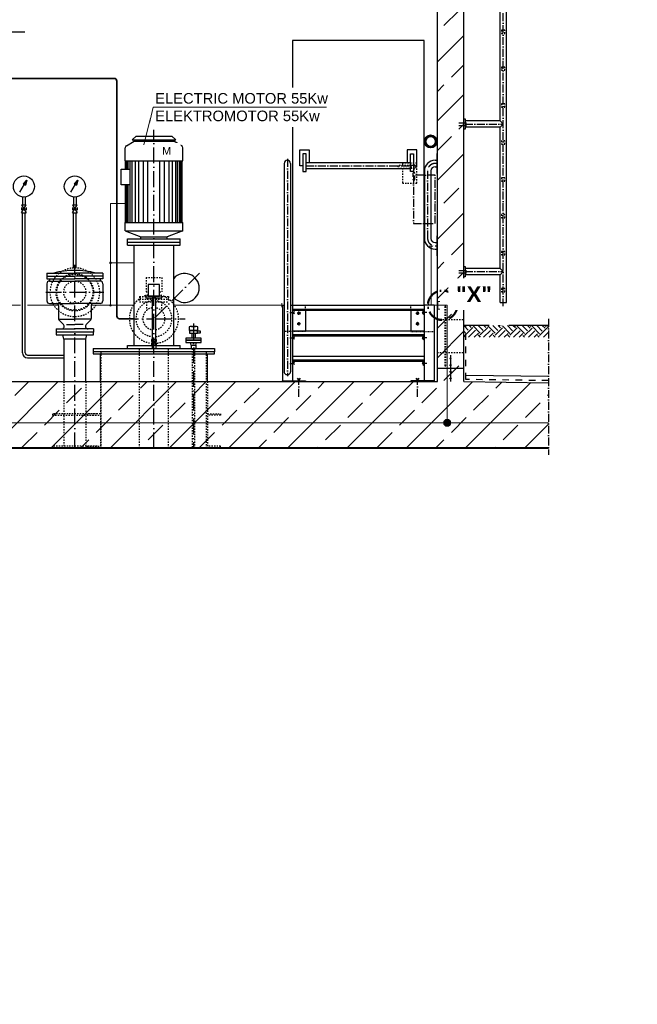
# Model space of a CAD drawing. Header units: millimetres. Extents: x 2605 to 1198744, y 17680 to 73723.
# Tile 616 of 656: x 69999 to 74684, y 46691 to 54161. Entities that reach past the tile are written whole.
import ezdxf

# ---------------------------------------------------------------- set-up
doc = ezdxf.new("R2010")
doc.units = ezdxf.units.MM
doc.linetypes.add('ACAD_ISO10W100', pattern=[18, 12, -3, 0, -3])
doc.linetypes.add('JIS_02_1.0', pattern=[2, 1, -1])
for name, color, linetype, lineweight in [('Beschriftung', 7, 'Continuous', 9), ('elektro Installation', 7, 'Continuous', 35), ('Verz. Bandstahl 30x3_5mm auf Putz', 1, 'GRENZE2', 18), ('Verz. Bandstahl 30x3_5mm im Beton', 5, 'GRENZE1', 18)]:
    doc.layers.add(name, color=color, linetype=linetype, lineweight=lineweight)
doc.styles.add('LBB3.5M1000', font='isocp.shx', dxfattribs={"height": 3.5})
doc.linetypes.add('GRENZE1', pattern='A,6.35,-2.54,[133,ltypeshp.shx,S=2.54,R=0,X=-2.54,Y=0],-2.54,25.4', length=36.83)
doc.linetypes.add('GRENZE2', pattern='A,6.35,-2.54,[132,ltypeshp.shx,S=2.54,R=0,X=-2.54,Y=0],-2.54,25.4', length=36.83)
pattern_1 = [(45, (83825.2, 48335.6), (-224.5064, 224.5064), []), (45, (84049.72, 48335.6), (-224.5064, 224.5064), [158.75, -79.375])]

msp = doc.modelspace()

# ---------------------------------------------------------------- hatches: boundary and pattern name
h = msp.add_hatch()
h.set_pattern_fill('ANSI33', color=256, scale=50, style=0)
h.set_pattern_definition(pattern_1)
h.paths.add_polyline_path([(73367.09828, 54327.64022), (73327.09828, 54327.64022), (73327.09828, 54337.64543), (73207.09828, 54337.64543), (73207.09828, 54327.64022), (73167.09828, 54327.64022), (73167.09828, 51885.38512), (73222.70768, 51885.38512), (73222.70768, 51985.38512), (73232.70768, 51985.38512), (73232.70768, 51885.38512), (73367.09828, 51885.38512)])
h.paths.add_polyline_path([(73232.70768, 51985.38512), (73222.70768, 51985.38512), (73222.70768, 51885.38512), (73222.70768, 51535.38512), (73232.70768, 51535.38512)])
h.paths.add_polyline_path([(73222.70768, 51885.38512), (73167.09828, 51885.38512), (73167.09828, 51635.38512), (73222.70768, 51635.38512)])
h.paths.add_polyline_path([(73367.09828, 51885.38512), (73232.70768, 51885.38512), (73232.70768, 51635.38512), (73367.09828, 51635.38512)])
h.paths.add_polyline_path([(73367.09828, 51635.38512), (73232.70768, 51635.38512), (73232.70768, 51535.38512), (73222.70768, 51535.38512), (73222.70768, 51635.38512), (73167.09828, 51635.38512), (73167.09828, 51515.38512), (73267.09828, 51515.38512), (73267.09828, 51535.55806, -0.4142135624), (73262.09828, 51540.55806, -0.4142135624), (73267.09828, 51545.55806), (73267.09828, 51585.55806, -0.4142135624), (73262.09828, 51590.55806, -1), (73272.09828, 51590.55806, -0.4142135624), (73267.09828, 51585.55806), (73267.09828, 51545.55806, -0.4142135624), (73272.09828, 51540.55806, -0.4142135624), (73267.09828, 51535.55806), (73267.09828, 51515.38512), (73367.09828, 51515.38512)])
h = msp.add_hatch()
h.set_pattern_fill('EARTH', color=256, scale=12.5, angle=44.35504661, style=0)
h.set_pattern_definition([(44.355, (74729.56, 48233.28), (1.2636, 112.2461), [79.375, -79.375]), (44.355, (74708.75, 48254.56), (1.2636, 112.2461), [79.375, -79.375]), (44.355, (74687.94, 48275.85), (1.2636, 112.2461), [79.375, -79.375]), (134.355, (74688.096, 48289.88), (-112.2461, 1.2636), [79.375, -79.375]), (134.355, (74709.38, 48310.69), (-112.2461, 1.2636), [79.375, -79.375]), (134.355, (74730.66, 48331.495), (-112.2461, 1.2636), [79.375, -79.375])])
h.paths.add_polyline_path([(74010.60744, 51842.05044), (73369.33018, 51842.05044), (73369.33018, 51752.45704), (74010.60744, 51752.45704)])
h = msp.add_hatch()
h.set_pattern_fill('ANSI33', color=256, scale=50, style=0)
h.set_pattern_definition([(45, (168616.8, 89515.16), (-224.5064, 224.5064), []), (45, (168841.3, 89515.16), (-224.5064, 224.5064), [158.75, -79.375])])
h.paths.add_polyline_path([(73272.09828, 51590.55806, -1), (73262.09828, 51590.55806, -1)], flags=17)
h = msp.add_hatch()
h.set_pattern_fill('ANSI33', color=256, scale=50, style=0)
h.set_pattern_definition([(45, (168616.8, 89465.16), (-224.5064, 224.5064), []), (45, (168841.3, 89465.16), (-224.5064, 224.5064), [158.75, -79.375])])
h.paths.add_polyline_path([(73272.09828, 51540.55806, -1), (73262.09828, 51540.55806, -1)], flags=17)
h = msp.add_hatch()
h.set_pattern_fill('ANSI33', color=256, scale=50, style=0)
h.set_pattern_definition(pattern_1)
h.paths.add_polyline_path([(64513.43342, 50915.38512), (64513.43342, 51406.65018), (65167.09828, 51415.38512), (65167.09828, 51515.38512), (65367.09828, 51515.38512), (65367.09828, 51415.38512), (73167.09828, 51415.38512), (73167.09828, 51515.38512), (73367.09828, 51515.38512), (73367.09828, 51415.38512), (74010.60744, 51406.78589), (74010.60744, 50915.38512)])
h = msp.add_hatch()
h.set_pattern_fill('ANSI33', color=256, scale=50, style=0)
h.set_pattern_definition([(45, (168616.8, 89414.82), (-224.5064, 224.5064), []), (45, (168841.3, 89414.82), (-224.5064, 224.5064), [158.75, -79.375])])
h.paths.add_polyline_path([(73272.09828, 51490.21219, -1), (73262.09828, 51490.21219, -1)], flags=17)
h = msp.add_hatch()
h.set_pattern_fill('ANSI33', color=256, scale=50, style=0)
h.set_pattern_definition([(45, (168616.8, 89364.82), (-224.5064, 224.5064), []), (45, (168841.3, 89364.82), (-224.5064, 224.5064), [158.75, -79.375])])
h.paths.add_polyline_path([(73272.09828, 51440.21219, -1), (73262.09828, 51440.21219, -1)], flags=17)
at = {"layer": 'Verz. Bandstahl 30x3_5mm auf Putz'}
h = msp.add_hatch(color=256, dxfattribs=at)
h.dxf.hatch_style = 1
edge = h.paths.add_edge_path()
edge.add_arc((70687.96776, 52316.84972), 6.01999, 0, 360)
h = msp.add_hatch(color=256, dxfattribs=at)
h.dxf.hatch_style = 1
edge = h.paths.add_edge_path()
edge.add_arc((70687.96776, 51994.38512), 6.01999, 0, 360)
at = {"layer": 'Verz. Bandstahl 30x3_5mm im Beton'}
h = msp.add_hatch(color=256, dxfattribs=at)
h.dxf.hatch_style = 1
edge = h.paths.add_edge_path()
edge.add_arc((73241.93547, 51102.70919), 26.4653, 0, 360)

# ---------------------------------------------------------------- linework, layer by layer
for p, q in [((73691.24828, 52015.38642), (73691.24828, 55618.0355)), ((73642.94828, 53393.70174), (73642.94828, 54535.48499)), ((73167.09828, 51415.38512), (73167.09828, 54327.64022)), ((73367.09828, 51415.38512), (73367.09828, 54327.64022)), ((72067.09828, 54004.38512), (72067.09828, 53647.02912)), ((73067.09828, 54004.38512), (72067.09828, 54004.38512)), ((73067.09828, 51994.38512), (73067.09828, 54004.38512)), ((73367.09828, 53409.55174), (73377.09828, 53409.55174)), ((73377.09828, 53409.55174), (73377.09828, 53329.55174)), ((72067.09828, 53345.99848), (72067.09828, 51994.38512)), ((73642.94828, 53393.70174), (73377.09828, 53393.70174)), ((73642.94828, 53345.40174), (73377.09828, 53345.40174)), ((73642.94828, 53393.70174), (73667.09828, 53369.55174)), ((73667.09828, 53369.55174), (73642.94828, 53345.40174)), ((73642.94828, 52273.70174), (73642.94828, 53345.40174)), ((73377.09828, 53329.55174), (73367.09828, 53329.55174)), ((73167.09828, 53145.24573), (73162.09828, 53145.24573)), ((73162.09828, 53145.24573), (73162.09828, 52995.24573)), ((72005.45889, 53070.24573), (72005.45889, 51489.56392)), ((72053.73767, 53070.24573), (72053.73767, 51489.56392)), ((73149.94828, 53094.38512), (73162.09828, 53094.38512)), ((73149.94828, 53046.09573), (73162.09828, 53046.09573)), ((73068.80889, 53013.24573), (73068.80889, 52502.38512)), ((73117.09828, 53013.24573), (73117.09828, 52502.38512)), ((73162.09828, 52995.24573), (73167.09828, 52995.24573)), ((73167.09828, 52520.38512), (73162.09828, 52520.38512)), ((73162.09828, 52520.38512), (73162.09828, 52370.38512)), ((73149.94828, 52469.53512), (73162.09828, 52469.53512)), ((73149.94828, 52421.24573), (73162.09828, 52421.24573)), ((73162.09828, 52370.38512), (73167.09828, 52370.38512)), ((73367.09828, 52289.55174), (73377.09828, 52289.55174)), ((73377.09828, 52289.55174), (73377.09828, 52209.55174)), ((73642.94828, 52273.70174), (73377.09828, 52273.70174)), ((73642.94828, 52225.40174), (73377.09828, 52225.40174)), ((73642.94828, 52273.70174), (73667.09828, 52249.55174)), ((73667.09828, 52249.55174), (73642.94828, 52225.40174)), ((73642.94828, 52015.38642), (73642.94828, 52225.40174)), ((73377.09828, 52209.55174), (73367.09828, 52209.55174)), ((71992.09828, 51994.38512), (72005.45889, 51994.38512)), ((71992.09828, 51994.38512), (71992.09828, 51420.38512)), ((72053.73767, 51994.38512), (72067.09828, 51994.38512)), ((72067.09828, 51994.38512), (72067.09828, 51415.38512)), ((72067.09828, 51994.38512), (73067.09828, 51994.38512)), ((73067.09828, 51994.38512), (73067.09828, 51415.38512)), ((73142.09828, 51994.38512), (73067.09828, 51994.38512)), ((73142.09828, 51994.38512), (73142.09828, 51420.38512)), ((73642.94828, 52015.38642), (73691.24828, 52015.38642)), ((73067.09828, 51963.58128), (72067.09828, 51963.58128)), ((73067.09828, 51954.38512), (72067.09828, 51954.38512)), ((70332.94828, 51736.38512), (70325.09828, 51769.38512)), ((70501.24828, 51736.38512), (70509.09828, 51769.38512)), ((71285.09828, 51832.03241), (71285.09828, 51803.97943)), ((71285.09828, 51803.97943), (71317.09828, 51803.97943)), ((71290.19828, 51782.25056), (71343.99828, 51782.25056)), ((71301.09828, 51833.97198), (71333.09828, 51833.97198)), ((71303.64828, 51782.25056), (71303.64828, 51745.38512)), ((71317.09828, 51832.03241), (71317.09828, 51803.97943)), ((71317.09828, 51803.97943), (71349.09828, 51803.97943)), ((71330.54828, 51782.25056), (71330.54828, 51745.38512)), ((71349.09828, 51803.97943), (71349.09828, 51832.03241)), ((72067.09828, 51801.38512), (73067.09828, 51801.38512)), ((73067.09828, 51770.58128), (72067.09828, 51770.58128)), ((71003.64828, 51708.87325), (71030.54828, 51708.87325)), ((71003.64828, 51692.9072), (71003.64828, 51666.38512)), ((71007.86068, 51719.73769), (71007.86068, 51733.76418)), ((71007.86068, 51693.87698), (71007.86068, 51707.90347)), ((71026.33589, 51733.76418), (71026.33589, 51719.73769)), ((71026.33589, 51707.90347), (71026.33589, 51693.87698)), ((71030.54828, 51692.9072), (71030.54828, 51666.38512)), ((71300.24828, 51691.38512), (71294.59828, 51713.38512)), ((71300.24828, 51691.38512), (71333.94828, 51691.38512)), ((71300.24828, 51691.38512), (71300.24828, 51666.38512)), ((71333.94828, 51691.38512), (71339.59828, 51713.38512)), ((71333.94828, 51691.38512), (71333.94828, 51666.38512)), ((73067.09828, 51761.38512), (72067.09828, 51761.38512)), ((70611.09828, 51415.38512), (70611.09828, 51627.38512)), ((71423.09828, 51415.38512), (71423.09828, 51627.38512)), ((73267.09828, 51615.38512), (73267.09828, 51595.55806)), ((72067.09828, 51608.38512), (73067.09828, 51608.38512)), ((73067.09828, 51577.58128), (72067.09828, 51577.58128)), ((73067.09828, 51568.38512), (72067.09828, 51568.38512)), ((73267.09828, 51585.55806), (73267.09828, 51545.55806)), ((73367.09828, 51515.38512), (73167.09828, 51515.38512)), ((73267.09828, 51535.55806), (73267.09828, 51495.21219)), ((73267.09828, 51485.21219), (73267.09828, 51445.21219)), ((65367.09828, 51415.38512), (73167.09828, 51415.38512)), ((73267.09828, 51435.21219), (73267.09828, 51415.38512)), ((73367.09828, 51415.38512), (74010.60744, 51406.78589)), ((73383.42581, 51465.1714), (74010.60744, 51456.79036)), ((64513.43342, 50915.38512), (74010.60744, 50915.38512)), ((64513.43342, 50910.38512), (74010.60744, 50910.38512))]:
    msp.add_line(p, q)
at = {"linetype": 'ACAD_ISO10W100', "ltscale": 5}
for p, q in [((73667.09828, 51987.14629), (73667.09828, 54535.48499)), ((73329.95953, 53379.55174), (73389.02068, 53379.55174)), ((73329.95953, 53359.55174), (73389.02068, 53359.55174)), ((73377.09828, 53369.55174), (73667.09828, 53369.55174)), ((72029.59828, 53104.38512), (72029.59828, 51457.46667)), ((72171.50116, 53053.29057), (72962.69541, 53053.29057)), ((73162.09828, 53070.24573), (73149.94828, 53070.24573)), ((73092.94828, 53013.24573), (73092.94828, 52502.38512)), ((73149.94828, 52445.38512), (73162.09828, 52445.38512)), ((73329.95953, 52259.55174), (73389.02068, 52259.55174)), ((73329.95953, 52239.55174), (73389.02068, 52239.55174)), ((73377.09828, 52249.55174), (73667.09828, 52249.55174)), ((72047.03207, 51939.38512), (72081.54132, 51939.38512)), ((72083.10182, 51945.73802), (72072.09828, 51939.38512)), ((72072.09828, 51939.38512), (72083.10182, 51933.03223)), ((73051.09474, 51945.73802), (73062.09828, 51939.38512)), ((73062.09828, 51939.38512), (73051.09474, 51933.03223)), ((73087.16449, 51939.38512), (73052.65525, 51939.38512)), ((74010.60744, 51892.05174), (74010.60744, 50860.38512)), ((72047.03207, 51746.38512), (72081.54132, 51746.38512)), ((72083.10182, 51752.73802), (72072.09828, 51746.38512)), ((72072.09828, 51746.38512), (72083.10182, 51740.03223)), ((73051.09474, 51752.73802), (73062.09828, 51746.38512)), ((73062.09828, 51746.38512), (73051.09474, 51740.03223)), ((73087.16449, 51746.38512), (73052.65525, 51746.38512)), ((72047.03207, 51553.38512), (72081.54132, 51553.38512)), ((72083.10182, 51559.73802), (72072.09828, 51553.38512)), ((72072.09828, 51553.38512), (72083.10182, 51547.03223)), ((73051.09474, 51559.73802), (73062.09828, 51553.38512)), ((73062.09828, 51553.38512), (73051.09474, 51547.03223)), ((73087.16449, 51553.38512), (73052.65525, 51553.38512)), ((72104.39249, 51442.39221), (72117.09828, 51420.38512)), ((72117.09828, 51420.38512), (72129.80408, 51442.39221)), ((72117.09828, 51300.573), (72117.09828, 51439.27119)), ((73004.39249, 51442.39221), (73017.09828, 51420.38512)), ((73017.09828, 51420.38512), (73029.80408, 51442.39221)), ((73017.09828, 51300.573), (73017.09828, 51439.27119))]:
    msp.add_line(p, q, dxfattribs=at)
at = {"linetype": 'ACAD_ISO10W100', "ltscale": 10}
for p, q in [((70038.69706, 54065.38512), (69734.09828, 54065.38512)), ((71017.09828, 50910.38512), (71017.09828, 53326.38512)), ((70417.09828, 51873.45705), (70417.09828, 52301.88512)), ((71363.44901, 52238.73586), (71017.09828, 51892.38512)), ((70197.1702, 52093.38512), (70637.02636, 52093.38512)), ((70780.59828, 51892.38512), (71003.64828, 51892.38512)), ((71030.54828, 51892.38512), (71253.59828, 51892.38512)), ((71317.09828, 51855.47053), (71317.09828, 50910.38512)), ((70417.09828, 50910.38512), (70417.09828, 51820.2135)), ((71017.09828, 50910.38512), (71017.09828, 51450.90456))]:
    msp.add_line(p, q, dxfattribs=at)
at = {"linetype": 'Continuous', "ltscale": 10}
for p, q in [((70882.09828, 53276.38512), (70852.09828, 53249.38512)), ((70882.09828, 53276.38512), (71152.09828, 53276.38512)), ((71152.09828, 53276.38512), (71182.09828, 53249.38512)), ((70798.09828, 53089.38512), (70798.09828, 53188.00102)), ((70808.09828, 53205.32152), (70867.09828, 53239.38512)), ((70852.09828, 53249.38512), (71182.09828, 53249.38512)), ((70867.09828, 53239.38512), (70867.09828, 53249.38512)), ((70867.09828, 53239.38512), (71167.09828, 53239.38512)), ((71167.09828, 53239.38512), (71167.09828, 53249.38512)), ((71226.09828, 53205.32152), (71167.09828, 53239.38512)), ((71236.09828, 53089.38512), (71236.09828, 53188.00092)), ((70798.09828, 53089.38512), (71236.09828, 53089.38512)), ((70802.09828, 53027.50062), (70802.09828, 53089.38512)), ((70807.09828, 53027.50062), (70807.09828, 53089.38512)), ((70814.59828, 53027.50062), (70814.59828, 53089.38512)), ((70822.09828, 53027.50062), (70822.09828, 53089.38512)), ((70837.09828, 52623.38512), (70837.09828, 53089.38512)), ((70852.09828, 52623.38512), (70852.09828, 53089.38512)), ((70877.09828, 52623.38512), (70877.09828, 53089.38512)), ((70902.09828, 52623.38512), (70902.09828, 53089.38512)), ((70937.09828, 52623.38512), (70937.09828, 53089.38512)), ((70972.09828, 52623.38512), (70972.09828, 53089.38512)), ((71062.09828, 52623.38512), (71062.09828, 53089.38512)), ((71097.09828, 52623.38512), (71097.09828, 53089.38512)), ((71132.09828, 52623.38512), (71132.09828, 53089.38512)), ((71157.09828, 52623.38512), (71157.09828, 53089.38512)), ((71182.09828, 52623.38512), (71182.09828, 53089.38512)), ((71197.09828, 52623.38512), (71197.09828, 53089.38512)), ((71212.09828, 52623.38512), (71212.09828, 53089.38512)), ((71219.59828, 52623.38512), (71219.59828, 53089.38512)), ((71227.09828, 52623.38512), (71227.09828, 53089.38512)), ((71232.09828, 52623.38512), (71232.09828, 53089.38512)), ((70802.09828, 52623.38512), (70802.09828, 52907.68041)), ((70807.09828, 52623.38512), (70807.09828, 52907.68041)), ((70814.59828, 52623.38512), (70814.59828, 52907.68041)), ((70822.09828, 52623.38512), (70822.09828, 52907.68041)), ((70798.09828, 52558.38512), (70798.09828, 52623.38512)), ((70798.09828, 52623.38512), (71236.09828, 52623.38512)), ((71236.09828, 52558.38512), (71236.09828, 52623.38512)), ((70798.09828, 52558.38512), (71236.09828, 52558.38512)), ((70798.09828, 52558.38512), (70917.09828, 52514.38512)), ((70917.09828, 52498.38512), (70917.09828, 52514.38512)), ((70917.09828, 52514.38512), (71117.09828, 52514.38512)), ((71236.09828, 52558.38512), (71117.09828, 52514.38512)), ((71117.09828, 52498.38512), (71117.09828, 52514.38512)), ((70817.09828, 52498.38512), (71217.09828, 52498.38512)), ((70817.09828, 52450.38512), (70817.09828, 52498.38512)), ((70817.09828, 52474.38512), (71217.09828, 52474.38512)), ((70817.09828, 52450.38512), (71217.09828, 52450.38512)), ((70867.09828, 51690.38512), (70867.09828, 52450.38512)), ((71167.09828, 51690.38512), (71167.09828, 52450.38512)), ((71217.09828, 52450.38512), (71217.09828, 52498.38512)), ((70204.59828, 52238.38512), (70204.59828, 52194.38512)), ((70204.59828, 52238.38512), (70417.09828, 52238.38512)), ((70204.59828, 52216.38512), (70417.09828, 52216.38512)), ((70629.59828, 52238.38512), (70417.09828, 52238.38512)), ((70629.59828, 52216.38512), (70417.09828, 52216.38512)), ((70629.59828, 52238.38512), (70629.59828, 52194.38512)), ((70204.59828, 52194.38512), (70417.09828, 52194.38512)), ((70204.59828, 52158.38512), (70204.59828, 52028.38512)), ((70224.59828, 52194.38512), (70224.59828, 52178.38512)), ((70224.59828, 52178.38512), (70417.09828, 52178.38512)), ((70629.59828, 52194.38512), (70417.09828, 52194.38512)), ((70609.59828, 52178.38512), (70417.09828, 52178.38512)), ((70609.59828, 52194.38512), (70609.59828, 52178.38512)), ((70629.59828, 52158.38512), (70629.59828, 52028.38512)), ((70224.59828, 52008.38512), (70417.09828, 52008.38512)), ((70292.09828, 51993.38512), (70292.09828, 51894.59832)), ((70609.59828, 52008.38512), (70417.09828, 52008.38512)), ((70542.09828, 51993.38512), (70542.09828, 51894.59832)), ((70330.95608, 51849.52722), (70296.49168, 51883.99172)), ((70301.25318, 51889.99902), (70417.09828, 51889.99902)), ((70353.88858, 51848.38512), (70417.09828, 51848.38512)), ((70532.94338, 51889.99902), (70417.09828, 51889.99902)), ((70480.30798, 51848.38512), (70417.09828, 51848.38512)), ((70503.24048, 51849.52722), (70537.70488, 51883.99172)), ((70274.59828, 51815.38512), (70274.59828, 51791.38512)), ((70274.59828, 51815.38512), (70417.09828, 51815.38512)), ((70559.59828, 51815.38512), (70417.09828, 51815.38512)), ((70559.59828, 51815.38512), (70559.59828, 51791.38512)), ((70817.09828, 51690.38512), (71003.64828, 51690.38512)), ((70817.09828, 51666.38512), (70817.09828, 51690.38512)), ((71030.54828, 51690.38512), (71217.09828, 51690.38512)), ((71217.09828, 51666.38512), (71217.09828, 51690.38512)), ((70058.59828, 51617.26442), (70330.59828, 51617.26442)), ((70557.09828, 51666.38512), (70557.09828, 51642.38512)), ((70557.09828, 51666.38512), (71477.09828, 51666.38512)), ((71477.09828, 51666.38512), (71477.09828, 51642.38512)), ((70058.59828, 51595.96442), (70330.59828, 51595.96442))]:
    msp.add_line(p, q, dxfattribs=at)
at = {"linetype": 'JIS_02_1.0', "ltscale": 10}
for p, q in [((72987.09828, 53054.38512), (72867.09828, 53054.38512)), ((72867.09828, 53054.38512), (72867.09828, 53034.38512)), ((72867.09828, 53034.38512), (72987.09828, 53034.38512)), ((70957.09828, 52205.38512), (70957.09828, 52095.38512)), ((70957.09828, 52205.38512), (71077.09828, 52205.38512)), ((71077.09828, 52205.38512), (71077.09828, 52095.38512)), ((70957.09828, 52095.38512), (70974.07908, 52095.38512)), ((71060.11749, 52095.38512), (71077.09828, 52095.38512)), ((70907.09828, 52060.38512), (70956.78562, 52060.38512)), ((70907.09828, 52060.38512), (70907.09828, 52020.38512)), ((70907.09828, 52040.38512), (71003.64828, 52040.38512)), ((70907.09828, 52020.38512), (71003.64828, 52020.38512)), ((70959.94828, 52020.38512), (70959.94828, 51954.15162)), ((71030.54828, 52040.38512), (71127.09828, 52040.38512)), ((71030.54828, 52020.38512), (71127.09828, 52020.38512)), ((71074.24828, 52020.38512), (71074.24828, 51954.15162)), ((71077.41094, 52060.38512), (71127.09828, 52060.38512)), ((71127.09828, 52060.38512), (71127.09828, 52020.38512)), ((73167.09828, 51885.38512), (73222.70768, 51885.38512)), ((73232.70768, 51885.38512), (73367.09828, 51885.38512)), ((70617.09828, 50910.38512), (70617.09828, 51642.38512)), ((70907.54828, 50910.38512), (70907.54828, 51666.38512)), ((71126.64828, 50910.38512), (71126.64828, 51666.38512)), ((71417.09828, 50910.38512), (71417.09828, 51642.38512)), ((73167.09828, 51635.38512), (73222.70768, 51635.38512)), ((73232.70768, 51635.38512), (73367.09828, 51635.38512)), ((70332.94828, 51415.38512), (70332.94828, 50910.38512)), ((70501.24828, 51415.38512), (70501.24828, 50910.38512)), ((70611.09828, 51415.38512), (70611.09828, 50915.38512)), ((71423.09828, 51415.38512), (71423.09828, 50915.38512))]:
    msp.add_line(p, q, dxfattribs=at)
at = {"linetype": 'Continuous', "lineweight": -2, "ltscale": 10}
for p, q in [((70000.43398, 52853.26637), (70053.31058, 52944.85117)), ((70053.31058, 52944.85117), (70025.54928, 52917.09067)), ((70025.54928, 52917.09067), (70043.14958, 52906.92897)), ((70053.31058, 52944.85117), (70043.14958, 52906.92897)), ((70386.93398, 52853.26637), (70439.81058, 52944.85117)), ((70439.81058, 52944.85117), (70412.04928, 52917.09067)), ((70412.04928, 52917.09067), (70429.64958, 52906.92897)), ((70439.81058, 52944.85117), (70429.64958, 52906.92897)), ((70019.94828, 52816.09717), (70019.94828, 52755.38537)), ((70041.24828, 52816.09717), (70041.24828, 52755.38537)), ((70406.44828, 52816.09717), (70406.44828, 52755.38537)), ((70427.74828, 52816.09717), (70427.74828, 52755.38537)), ((70012.59828, 52755.38537), (70048.59828, 52695.38537)), ((70012.59828, 52695.38537), (70048.59828, 52755.38537)), ((70012.59828, 52755.38537), (70048.59828, 52755.38537)), ((70399.09828, 52755.38537), (70435.09828, 52695.38537)), ((70399.09828, 52695.38537), (70435.09828, 52755.38537)), ((70399.09828, 52755.38537), (70435.09828, 52755.38537)), ((70012.59828, 52735.38517), (70012.59828, 52715.38567)), ((70012.59828, 52725.38537), (70048.59828, 52725.38537)), ((70012.59828, 52695.38537), (70048.59828, 52695.38537)), ((70019.94828, 51634.61442), (70019.94828, 52695.38537)), ((70041.24828, 51634.61442), (70041.24828, 52695.38537)), ((70048.59828, 52735.38517), (70048.59828, 52715.38567)), ((70399.09828, 52735.38517), (70399.09828, 52715.38567)), ((70399.09828, 52725.38537), (70435.09828, 52725.38537)), ((70399.09828, 52695.38537), (70435.09828, 52695.38537)), ((70406.44828, 52279.58079), (70406.44828, 52695.38537)), ((70427.74828, 52279.58079), (70427.74828, 52695.38537)), ((70435.09828, 52735.38517), (70435.09828, 52715.38567))]:
    msp.add_line(p, q, dxfattribs=at)
at = {"linetype": 'JIS_02_1.0', "ltscale": 5}
for p, q in [((72167.09828, 51954.38512), (72167.09828, 51994.38512)), ((72967.09828, 51954.38512), (72967.09828, 51994.38512)), ((72067.09828, 51794.38512), (71992.09828, 51794.38512)), ((73067.09828, 51794.38512), (73142.09828, 51794.38512))]:
    msp.add_line(p, q, dxfattribs=at)
at = {"linetype": 'JIS_02_1.0', "ltscale": 25}
for p, q in [((72129.9535, 51934.38512), (72104.24306, 51934.38512)), ((72117.09828, 51921.52991), (72117.09828, 51947.24034)), ((73004.24306, 51934.38512), (73029.9535, 51934.38512)), ((73017.09828, 51921.52991), (73017.09828, 51947.24034)), ((72129.9535, 51854.38512), (72104.24306, 51854.38512)), ((72117.09828, 51867.24034), (72117.09828, 51841.52991)), ((73004.24306, 51854.38512), (73029.9535, 51854.38512)), ((73017.09828, 51867.24034), (73017.09828, 51841.52991))]:
    msp.add_line(p, q, dxfattribs=at)
at = {"linetype": 'ACAD_ISO10W100', "ltscale": 25}
msp.add_line((74010.60744, 51842.05174), (73367.09828, 51842.05174), dxfattribs=at)
at = {"linetype": 'JIS_02_1.0', "ltscale": 50}
for p, q in [((73383.42581, 51431.49593), (73383.42581, 51842.05174)), ((74010.60744, 51423.1148), (73383.42581, 51431.49593))]:
    msp.add_line(p, q, dxfattribs=at)
at = {"linetype": 'JIS_02_1.0', "ltscale": 10}
for points in [[(73654.59828, 54057.05174), (73679.59828, 54057.05174), (73679.59828, 54082.05174), (73654.59828, 54082.05174)], [(73654.59828, 53777.05174), (73679.59828, 53777.05174), (73679.59828, 53802.05174), (73654.59828, 53802.05174)], [(73654.59828, 53497.05174), (73679.59828, 53497.05174), (73679.59828, 53522.05174), (73654.59828, 53522.05174)], [(73654.59828, 53217.05174), (73679.59828, 53217.05174), (73679.59828, 53242.05174), (73654.59828, 53242.05174)], [(73654.59828, 52937.05174), (73679.59828, 52937.05174), (73679.59828, 52962.05174), (73654.59828, 52962.05174)], [(73654.59828, 52657.05174), (73679.59828, 52657.05174), (73679.59828, 52682.05174), (73654.59828, 52682.05174)], [(73654.59828, 52377.05174), (73679.59828, 52377.05174), (73679.59828, 52402.05174), (73654.59828, 52402.05174)], [(73654.59828, 52097.05174), (73679.59828, 52097.05174), (73679.59828, 52122.05174), (73654.59828, 52122.05174)], [(73222.70768, 51535.38512), (73232.70768, 51535.38512), (73232.70768, 51985.38512), (73222.70768, 51985.38512)], [(71306.44828, 50910.38512), (71327.74828, 50910.38512), (71327.74828, 51666.38512), (71306.44828, 51666.38512)]]:
    msp.add_lwpolyline(points, close=True, dxfattribs=at)
at = {"lineweight": 35}
msp.add_lwpolyline([(69786.43707, 52866.97219), (69786.43707, 53695.38512, -0.4142135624), (69806.43707, 53715.38512), (70715.59929, 53715.38512, -0.4142135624), (70735.59929, 53695.38512), (70735.59929, 51912.38512, 0.4142135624), (70755.59929, 51892.38512), (70867.09828, 51892.38512)], format="xyb", dxfattribs=at)
for points in [[(72147.35116, 53053.29057), (72123.20116, 53053.29057), (72123.20116, 53174.04057), (72195.65116, 53174.04057), (72195.65116, 53077.43945)], [(72986.84541, 53053.29057), (73010.99541, 53053.29057), (73010.99541, 53174.04057), (72938.54541, 53174.04057), (72938.54541, 53077.43945)], [(72167.09828, 51954.38512), (72167.09828, 51801.38512)], [(72967.09828, 51954.38512), (72967.09828, 51801.38512)], [(71289.38547, 51802.03987), (71344.81109, 51802.03987)], [(70501.24828, 51415.38512), (70501.24828, 51736.38512), (70332.94828, 51736.38512), (70332.94828, 51415.38512)], [(70998.62307, 51733.76418), (70998.62307, 51719.73769)], [(70998.62307, 51707.90347), (70998.62307, 51693.87698)], [(71030.95469, 51734.73396), (71003.24188, 51734.73396)], [(71003.24188, 51718.7679), (71030.95469, 51718.7679)], [(71030.95469, 51708.87325), (71003.24188, 51708.87325)], [(71003.24188, 51692.9072), (71030.95469, 51692.9072)], [(71035.57349, 51719.73769), (71035.57349, 51733.76418)], [(71035.57349, 51693.87698), (71035.57349, 51707.90347)]]:
    msp.add_lwpolyline(points)
for points in [[(72171.50116, 53143.68494), (72147.35116, 53143.68494), (72147.35116, 53010.36183), (72171.50116, 53010.36183)], [(72962.69541, 53143.68494), (72986.84541, 53143.68494), (72986.84541, 53010.36183), (72962.69541, 53010.36183)], [(72171.50116, 53077.43945), (72962.69541, 53077.43945), (72962.69541, 53029.1417), (72171.50116, 53029.1417)], [(72072.09828, 51954.38512), (72067.09828, 51954.38512), (72067.09828, 51924.38512), (72072.09828, 51924.38512)], [(72125.6441, 51934.63296), (72121.94911, 51926.92326), (72113.40329, 51926.67542), (72108.55246, 51934.13729), (72112.24745, 51941.84699), (72120.79327, 51942.09483)], [(73008.55246, 51934.63296), (73012.24745, 51926.92326), (73020.79327, 51926.67542), (73025.6441, 51934.13729), (73021.94911, 51941.84699), (73013.40329, 51942.09483)], [(73062.09828, 51954.38512), (73067.09828, 51954.38512), (73067.09828, 51924.38512), (73062.09828, 51924.38512)], [(72116.85045, 51862.93095), (72124.56015, 51859.23595), (72124.80799, 51850.69013), (72117.34612, 51845.8393), (72109.63642, 51849.53429), (72109.38858, 51858.08012)], [(73017.34612, 51862.93095), (73009.63642, 51859.23595), (73009.38858, 51850.69013), (73016.85045, 51845.8393), (73024.56015, 51849.53429), (73024.80799, 51858.08012)], [(70274.59828, 51769.38512), (70559.59828, 51769.38512), (70559.59828, 51791.38512), (70274.59828, 51791.38512)], [(71286.00694, 51782.25056), (71348.18962, 51782.25056), (71348.18962, 51802.03987), (71286.00694, 51802.03987)], [(71348.18962, 51800.3432), (71368.69324, 51800.3432), (71368.69324, 51783.94722), (71348.18962, 51783.94722)], [(71001.55261, 51708.87325), (71032.64395, 51708.87325), (71032.64395, 51718.7679), (71001.55261, 51718.7679)], [(71374.59828, 51729.38512), (71374.59828, 51745.38512), (71259.59828, 51745.38512), (71259.59828, 51729.38512)], [(71374.59828, 51713.38512), (71374.59828, 51729.38512), (71259.59828, 51729.38512), (71259.59828, 51713.38512)], [(72072.09828, 51761.38512), (72067.09828, 51761.38512), (72067.09828, 51731.38512), (72072.09828, 51731.38512)], [(73062.09828, 51761.38512), (73067.09828, 51761.38512), (73067.09828, 51731.38512), (73062.09828, 51731.38512)], [(70557.09828, 51627.38512), (71477.09828, 51627.38512), (71477.09828, 51642.38512), (70557.09828, 51642.38512)], [(72072.09828, 51568.38512), (72067.09828, 51568.38512), (72067.09828, 51538.38512), (72072.09828, 51538.38512)], [(73062.09828, 51568.38512), (73067.09828, 51568.38512), (73067.09828, 51538.38512), (73062.09828, 51538.38512)], [(72167.09828, 51415.38512), (71992.09828, 51415.38512), (71992.09828, 51420.38512), (72167.09828, 51420.38512)], [(72967.09828, 51415.38512), (73142.09828, 51415.38512), (73142.09828, 51420.38512), (72967.09828, 51420.38512)]]:
    msp.add_lwpolyline(points, close=True)
at = {"linetype": 'JIS_02_1.0', "ltscale": 10}
for points in [[(72901.94949, 53034.38512), (72901.94949, 52921.99295), (73010.99541, 52921.99295), (73010.99541, 53073.04925), (72901.94949, 53073.04925), (72901.94949, 53054.38512)], [(70585.34828, 51170.38512), (70248.84828, 51170.38512), (70248.84828, 51160.38512), (70585.34828, 51160.38512)], [(70611.09828, 51170.38512), (70511.09828, 51170.38512), (70511.09828, 51160.38512), (70611.09828, 51160.38512)], [(71423.09828, 51170.38512), (71523.09828, 51170.38512), (71523.09828, 51160.38512), (71423.09828, 51160.38512)], [(70585.34828, 50925.38512), (70248.84828, 50925.38512), (70248.84828, 50915.38512), (70585.34828, 50915.38512)], [(70511.0972, 50915.38512), (70511.0972, 50925.38512), (70611.0972, 50925.38512)], [(71523.0972, 50915.38512), (71523.0972, 50925.38512), (71423.0972, 50925.38512)]]:
    msp.add_lwpolyline(points, dxfattribs=at)
at = {"linetype": 'Continuous', "ltscale": 10}
for points in [[(70769.82775, 53027.50062), (70834.36881, 53027.50062), (70834.36881, 52907.68041), (70769.82775, 52907.68041)], [(70974.07908, 52063.32918), (71060.11749, 52063.32918), (71060.11749, 52152.84796), (70974.07908, 52152.84796)], [(70956.78562, 52050.57514), (71077.41094, 52050.57514), (71077.41094, 52063.32918), (70956.78562, 52063.32918)]]:
    msp.add_lwpolyline(points, close=True, dxfattribs=at)
at = {"linetype": 'JIS_02_1.0', "ltscale": 25}
for points in [[(72981.80332, 52993.87411), (72981.80332, 52952.11861)], [(72997.09828, 52952.11861), (72997.09828, 52993.87411)]]:
    msp.add_lwpolyline(points, dxfattribs=at)
at = {"linetype": 'ACAD_ISO10W100', "ltscale": 5}
msp.add_lwpolyline([(73151.47425, 52982.49698), (72986.40375, 52982.49698), (72986.40375, 52615.38512), (73151.47425, 52615.38512)], close=True, dxfattribs=at)
at = {"linetype": 'Continuous', "lineweight": -2, "ltscale": 10}
for points in [[(70051.72578, 52942.68517), (70026.92098, 52917.15517), (70042.50978, 52908.15437), (70052.03998, 52942.09497), (70028.38958, 52917.28937), (70041.92698, 52909.55537), (70050.87978, 52940.22737), (70029.73498, 52917.49417), (70041.50928, 52910.53267), (70049.74878, 52938.83537), (70031.01978, 52917.73417), (70041.18898, 52911.53617), (70048.53458, 52936.59067), (70032.00458, 52917.73867), (70040.80658, 52912.57497), (70047.35558, 52934.40667), (70033.20158, 52918.11137), (70040.38878, 52913.55297), (70046.23798, 52932.18817), (70033.97558, 52918.31917), (70039.66428, 52914.70717), (70044.83028, 52929.89097), (70034.66028, 52918.08737), (70039.42128, 52915.42037), (70043.41278, 52927.43617), (70035.84828, 52918.30197), (70038.89778, 52916.21397), (70041.91498, 52924.70097), (70036.78058, 52918.49997), (70038.89328, 52917.19867), (70040.53358, 52922.30697), (70037.38728, 52918.55837), (70038.68558, 52917.97267), (70039.38078, 52920.02697)], [(70438.22578, 52942.68517), (70413.42098, 52917.15517), (70429.00978, 52908.15437), (70438.53998, 52942.09497), (70414.88958, 52917.28937), (70428.42698, 52909.55537), (70437.37978, 52940.22737), (70416.23498, 52917.49417), (70428.00928, 52910.53267), (70436.24878, 52938.83537), (70417.51978, 52917.73417), (70427.68898, 52911.53617), (70435.03458, 52936.59067), (70418.50458, 52917.73867), (70427.30658, 52912.57497), (70433.85558, 52934.40667), (70419.70158, 52918.11137), (70426.88878, 52913.55297), (70432.73798, 52932.18817), (70420.47558, 52918.31917), (70426.16428, 52914.70717), (70431.33028, 52929.89097), (70421.16028, 52918.08737), (70425.92128, 52915.42037), (70429.91278, 52927.43617), (70422.34828, 52918.30197), (70425.39778, 52916.21397), (70428.41498, 52924.70097), (70423.28058, 52918.49997), (70425.39328, 52917.19867), (70427.03358, 52922.30697), (70423.88728, 52918.55837), (70425.18558, 52917.97267), (70425.88078, 52920.02697)]]:
    msp.add_lwpolyline(points, dxfattribs=at)
at = {"linetype": 'Continuous', "ltscale": 10}
msp.add_lwpolyline([(71030.54828, 51734.73396), (71030.54828, 52050.57514), (71003.64828, 52050.57514), (71003.64828, 51734.73396)], dxfattribs=at)
at = {"linetype": 'JIS_02_1.0', "ltscale": 5}
for points in [[(72167.09828, 51801.38512), (72167.09828, 51794.38512), (72067.09828, 51794.38512)], [(72967.09828, 51801.38512), (72967.09828, 51794.38512), (73062.09828, 51794.38512)]]:
    msp.add_lwpolyline(points, dxfattribs=at)
at = {"linetype": 'JIS_02_1.0', "ltscale": 10}
for centre, radius in [((72987.09828, 53044.38512), 16.76404), ((70417.09828, 52093.38512), 186.5), ((70417.09828, 52093.38512), 142.5), ((70417.09828, 52093.38512), 136.5), ((70417.09828, 52093.38512), 84.15)]:
    msp.add_circle(centre, radius, dxfattribs=at)
at = {"linetype": 'Continuous', "lineweight": -2, "ltscale": 10}
for centre in [(70030.59828, 52895.38492), (70417.09828, 52895.38492)]:
    msp.add_circle(centre, 79.9998, dxfattribs=at)
at = {"linetype": 'ACAD_ISO10W100', "lineweight": 50, "ltscale": 10}
msp.add_circle((73206.94476, 51994.38512), 111.5003, dxfattribs=at)
for centre in [(73267.09828, 51590.55806), (73267.09828, 51540.55806), (73267.09828, 51490.21219), (73267.09828, 51440.21219)]:
    msp.add_circle(centre, 5)
at = {"linetype": 'Continuous', "ltscale": 10}
for centre, radius, start, end in [((70818.09828, 53188.00101), 20, 120.000130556, 180), ((71216.09828, 53188.00097), 20, 0, 60.000022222), ((70417.09828, 51608.38512), 650, 90, 104.250033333), ((70417.09828, 51608.38512), 650, 75.749966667, 90), ((71250.50148, 52125.78832), 110, 220.693272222, 139.306727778), ((70224.59828, 52158.38512), 20, 90, 180), ((70609.59828, 52158.38512), 20, 0, 90), ((70224.59828, 52028.38512), 20, 180, 270), ((70277.09828, 51993.38512), 15, 0, 90), ((70557.09828, 51993.38512), 15, 90, 180), ((70609.59828, 52028.38512), 20, 270, 0), ((70307.09828, 51894.59833), 15, 180, 225), ((70316.81393, 51835.38512), 20, 270, 44.999947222), ((70517.38264, 51835.38512), 20, 135.000052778, 270), ((70527.09828, 51894.59833), 15, 315, 0), ((70058.59828, 51634.61442), 38.65, 180, 270), ((70058.59828, 51634.61442), 17.35, 180, 270)]:
    msp.add_arc(centre, radius, start, end, dxfattribs=at)
for centre, radius, start, end in [((72029.59828, 53070.24573), 24.13939, 0, 180), ((73149.94828, 53013.24573), 81.13939, 90, 180), ((73149.94828, 53013.24573), 32.85, 90, 180), ((73149.94828, 52502.38512), 81.13939, 180, 270), ((73149.94828, 52502.38512), 32.85, 180, 270), ((71301.09828, 51767.00805), 66.96393, 76.176331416, 103.823668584), ((71301.09828, 51869.00379), 66.96393, 256.176331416, 283.823668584), ((71333.09828, 51767.00805), 66.96393, 76.176331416, 103.823668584), ((71333.09828, 51869.00379), 66.96393, 256.176331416, 283.823668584), ((71003.24188, 51723.25004), 11.48392, 66.28437342, 113.71562658), ((71003.24188, 51730.25182), 11.48392, 246.28437342, 293.71562658), ((71003.24188, 51697.38934), 11.48392, 66.28437342, 113.71562658), ((71003.24188, 51704.39111), 11.48392, 246.28437342, 293.71562658), ((71017.09828, 51690.25297), 44.48099, 78.013844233, 101.986155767), ((71017.09828, 51763.24889), 44.48099, 258.013844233, 281.986155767), ((71017.09828, 51664.39226), 44.48099, 78.013844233, 101.986155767), ((71017.09828, 51737.38819), 44.48099, 258.013844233, 281.986155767), ((71030.95469, 51723.25004), 11.48392, 66.28437342, 113.71562658), ((71030.95469, 51730.25182), 11.48392, 246.28437342, 293.71562658), ((71030.95469, 51697.38934), 11.48392, 66.28437342, 113.71562658), ((71030.95469, 51704.39111), 11.48392, 246.28437342, 293.71562658)]:
    msp.add_arc(centre, radius, start, end)
at = {"linetype": 'JIS_02_1.0', "ltscale": 10}
for centre, radius, start, end in [((72987.09828, 53044.38512), 10, 270, 90), ((71017.09828, 51892.38512), 186.5, 103.336283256, 262.728310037), ((71017.09828, 51892.38512), 186.5, 277.271689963, 76.663716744), ((71017.09828, 51892.38512), 136.5, 95.654803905, 264.345196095), ((71017.09828, 51892.38512), 136.5, 275.654803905, 84.345196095), ((71017.09828, 51892.38512), 84.15, 99.197239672, 260.802760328), ((71017.09828, 51892.38512), 84.15, 279.197239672, 80.802760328)]:
    msp.add_arc(centre, radius, start, end, dxfattribs=at)
at = {"linetype": 'ACAD_ISO10W100', "ltscale": 5}
for centre, start, end in [((73149.94828, 53013.24573), 90, 180), ((73149.94828, 52502.38512), 180, 270)]:
    msp.add_arc(centre, 57, start, end, dxfattribs=at)
at = {"linetype": 'JIS_02_1.0', "ltscale": 25}
for centre, start, end in [((72989.4508, 52993.87411), 0, 180), ((72989.4508, 52952.11861), 180, 0)]:
    msp.add_arc(centre, 7.64748, start, end, dxfattribs=at)
msp.add_ellipse((72029.59828, 51489.56392), major_axis=(-24.13939, 0), ratio=0.9154021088, start_param=0, end_param=3.1415926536)
at = {"layer": 'elektro Installation'}
for radius in [47.12028, 37.99044]:
    msp.add_circle((73116.37071, 53237.54932), radius, dxfattribs=at)
at = {"layer": 'Verz. Bandstahl 30x3_5mm auf Putz', "ltscale": 2}
for p, q in [((70687.96776, 52765.53277), (70801.16089, 52765.53277)), ((70687.96776, 52765.53277), (70687.96776, 51994.38512)), ((73118.97601, 51994.38512), (73118.97601, 52442.8096)), ((70687.96776, 52316.84972), (70866.16089, 52316.84972)), ((69740.59828, 51994.38512), (70004.98347, 51994.38512)), ((70056.91382, 51994.38512), (70292.06491, 51994.38512)), ((70542.13165, 51994.38512), (70867.09828, 51994.38512)), ((71167.09828, 51994.38512), (71988.35159, 51994.38512)), ((73171.95404, 51994.38512), (73118.97601, 51994.38512))]:
    msp.add_line(p, q, dxfattribs=at)
at = {"layer": 'Verz. Bandstahl 30x3_5mm auf Putz'}
for p, q in [((70801.16089, 52780.53277), (70801.16089, 52750.53277)), ((73103.97601, 52442.8096), (73133.97601, 52442.8096)), ((70866.16089, 52331.84972), (70866.16089, 52301.84972)), ((71988.35159, 52009.38512), (71988.35159, 51979.38512))]:
    msp.add_line(p, q, dxfattribs=at)
at = {"layer": 'Verz. Bandstahl 30x3_5mm auf Putz', "linetype": 'Continuous'}
for centre in [(70687.96776, 52316.84972), (70687.96776, 51994.38512)]:
    msp.add_circle(centre, 6.01999, dxfattribs=at)
at = {"layer": 'Verz. Bandstahl 30x3_5mm im Beton', "linetype": 'Continuous'}
msp.add_line((73241.93547, 51994.38512), (73171.95404, 51994.38512), dxfattribs=at)
at = {"layer": 'Verz. Bandstahl 30x3_5mm im Beton', "ltscale": 15}
for p, q in [((73241.93547, 51994.38512), (73241.93547, 51102.70919)), ((64513.43342, 51102.70919), (74010.60744, 51102.70919))]:
    msp.add_line(p, q, dxfattribs=at)
at = {"layer": 'Verz. Bandstahl 30x3_5mm im Beton', "linetype": 'Continuous'}
msp.add_lwpolyline([(73186.95404, 51964.38512), (73171.95404, 51964.38512), (73171.95404, 52024.38512), (73186.95404, 52024.38512)], dxfattribs=at)
at = {"layer": 'Verz. Bandstahl 30x3_5mm im Beton', "linetype": 'Continuous', "ltscale": 15}
msp.add_circle((73241.93547, 51102.70919), 26.4653, dxfattribs=at)

# ---------------------------------------------------------------- texts
at = {"layer": 'Beschriftung', "insert": (66046.37884, 50412.25145), "char_height": 150, "width": 2941.2407164, "attachment_point": 1, "style": 'LBB3.5M1000', "bg_fill": 2}
msp.add_mtext('\\pi98.673;{\\fArial|b1|i0|c0|p34;GROUNDING CONNECTION\\P\\pi307.46;ERDUNGSANSCHLUSS}', dxfattribs=at)

# ---------------------------------------------------------------- next in the draw order: texts
at = {"attachment_point": 1, "style": 'LBB3.5M1000', "bg_fill": 2}
for s, insert, char_height, width in [('\\pi36.311;{\\fArial|b1|i0|c0|p34;(EX)}', (68891.93878, 54026.37929), 200, 602.3620889), ('{\\fArial|b1|i0|c0|p34;"X"}', (73309.61666, 52139.03809), 120, 195.9471091)]:
    msp.add_mtext(s, dxfattribs=dict(at, insert=insert, char_height=char_height, width=width))
at = {"layer": 'Beschriftung', "char_height": 80, "attachment_point": 1, "style": 'LBB3.5M1000', "bg_fill": 2}
for s, insert, width in [('{\\fArial|b0|i0|c0|p34;\\C256;ELECTRIC MOTOR 55Kw\\PELEKTROMOTOR 55Kw}', (71026.68168, 53604.56357), 1314.0157142), ('\\pi1252.5;{\\fArial|b0|i0|c0|p34;(INSIDE)\\P\\pi1264.9;(INNEN)\\P\\pi1068;NOT TO SCALE\\P\\pi995.01;OHNE MASSSTAB}', (63838.00175, 49871.04459), 2941.2407164)]:
    msp.add_mtext(s, dxfattribs=dict(at, insert=insert, width=width))

# ---------------------------------------------------------------- next in the draw order: linework, layer by layer
at = {"layer": 'Beschriftung'}
for q in [(70939.9152, 53212.29591), (72326.49547, 53496.9776)]:
    msp.add_line((71011.59392, 53496.9776), q, dxfattribs=at)

# ---------------------------------------------------------------- next in the draw order: texts
at = {"layer": 'Beschriftung', "insert": (64510.58227, 50412.25145), "char_height": 150, "width": 1358.368794, "attachment_point": 1, "style": 'LBB3.5M1000', "bg_fill": 2}
msp.add_mtext('\\pi115.3;{\\fArial|b1|i0|c0|p34;DETAIL "X"}', dxfattribs=at)
at = {"layer": 'Beschriftung', "insert": (6985.51128, 49177.65283), "char_height": 500, "width": 7399.7669481, "attachment_point": 1, "style": 'LBB3.5M1000'}
msp.add_mtext('\\pi2004.5;{\\fArial|b0|i0|c0|p34;TOP VIEW\\P\\pi1431.8;\\fArial|b0|i1|c0|p34;DRAUFSICHT\\P\\pi64.583;\\fArial|b0|i0|c0|p34;\\H0.6x;(SECTION THROUGH PUMP HOUSE)\\P\\pi330.31;\\fArial|b0|i1|c0|p34;(SCHNITT DURCH PUMPENHAUS)}', dxfattribs=at)

# ---------------------------------------------------------------- next in the draw order: texts
at = {"layer": 'Beschriftung', "insert": (71078.81593, 53196.48568), "char_height": 60, "width": 111.9584505, "attachment_point": 1, "style": 'LBB3.5M1000', "bg_fill": 2}
msp.add_mtext('{\\fArial|b0|i0|c0|p34;\\C256;M}', dxfattribs=at)

doc.saveas('drawing.dxf')
